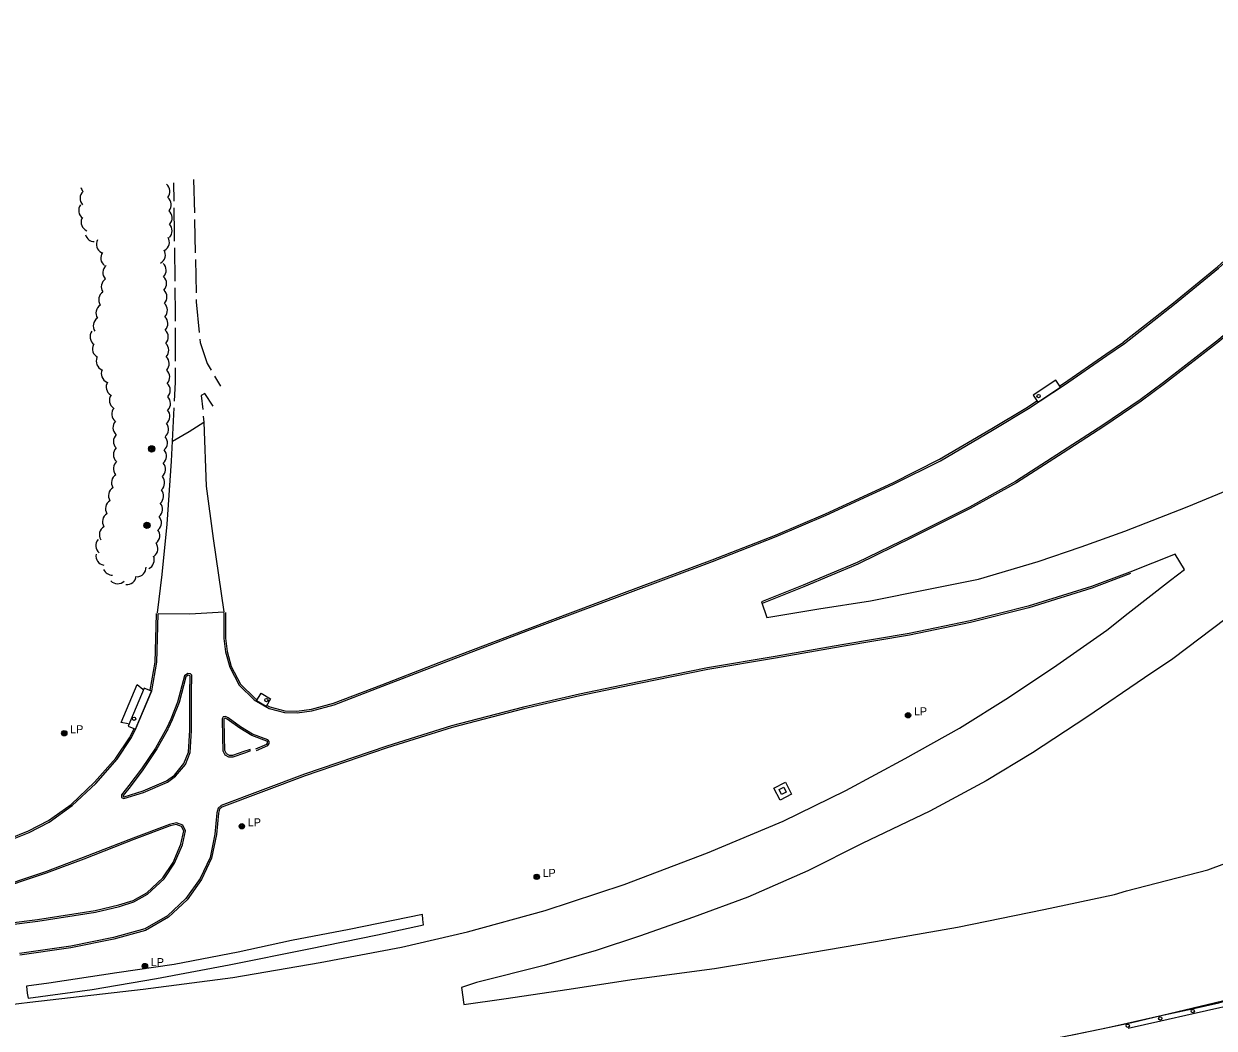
# Model space of a CAD drawing. Extents: x 2402803 to 2427059, y 6985292 to 6997652.
# Drawn here: x 2409299 to 2410013, y 6991448 to 6992050 of the extents above; entities that cross this region are included whole.
import ezdxf

# ---------------------------------------------------------------- set-up
doc = ezdxf.new("R2010")
doc.units = 0
for name, color, linetype in [('p_drainage conc drain', 7, 'Continuous'), ('p_road - paved curb', 7, 'Continuous'), ('p_road bridge end', 7, 'Continuous'), ('p_road conc barrier', 7, 'Continuous'), ('p_road dirt road', 7, 'Continuous'), ('p_structure general', 7, 'Continuous'), ('p_utility manhole', 7, 'Continuous'), ('p_veg woods', 7, 'Continuous')]:
    doc.layers.add(name, color=color, linetype=linetype)

msp = doc.modelspace()

# ---------------------------------------------------------------- linework, layer by layer
at = {"layer": 'p_drainage conc drain'}
for points in [[(2409361.74, 6991629.98), (2409357.63, 6991630.91), (2409367.12, 6991653.53), (2409370.54, 6991650.74)], [(2409538.29, 6991515.73), (2409494.38, 6991506.71), (2409459.75, 6991500.1), (2409427.62, 6991493.1), (2409389.3, 6991485.75), (2409354.89, 6991480.66), (2409314.07, 6991474.54), (2409300.65, 6991472.78), (2409301.15, 6991468.57)], [(2409301.15, 6991468.57), (2409301.68, 6991465.51), (2409340.14, 6991470.81), (2409378.82, 6991477.27), (2409422.35, 6991485.59), (2409470.02, 6991495.06), (2409511.34, 6991503.56), (2409538.96, 6991509.52), (2409538.43, 6991512.62), (2409538.29, 6991515.73)]]:
    msp.add_lwpolyline(points, dxfattribs=at)
msp.add_lwpolyline([(2409749.09, 6991591.35), (2409756, 6991594.95), (2409759.69, 6991587.88), (2409752.78, 6991584.28)], close=True, dxfattribs=at)
at = {"layer": 'p_road - paved curb'}
for points in [[(2409959.33, 6991858.12), (2409989.49, 6991881.68), (2410015.81, 6991903.28), (2410050.31, 6991934.27), (2410078.06, 6991961.92), (2410107.23, 6991994.6), (2410133.68, 6992024.69), (2410156.66, 6992054.68), (2410184.53, 6992094.35), (2410207.42, 6992130.63), (2410230.44, 6992170.39), (2410252.41, 6992212.43), (2410270.9, 6992253.75), (2410286.84, 6992293.96), (2410301.43, 6992336.59), (2410316.22, 6992382.9), (2410327.02, 6992421.55), (2410336.35, 6992455.45), (2410340.55, 6992472.49)], [(2410373.63, 6992472.15), (2410359.12, 6992413.99), (2410348.31, 6992376.6), (2410335.92, 6992336.84), (2410318.41, 6992286.2), (2410299.32, 6992237.8), (2410277.36, 6992190.38), (2410259.49, 6992155.68), (2410231.56, 6992108.32), (2410209.21, 6992072.47), (2410181.09, 6992032.9), (2410153.93, 6991998.27), (2410118.61, 6991957.93), (2410090.15, 6991927.54), (2410051.21, 6991890.67), (2410015.73, 6991860.29), (2409982.85, 6991834.66), (2409968.77, 6991824.37)], [(2410374.6, 6992471.91), (2410360.09, 6992413.73), (2410349.27, 6992376.31), (2410336.87, 6992336.53), (2410319.35, 6992285.85), (2410300.24, 6992237.41), (2410278.26, 6992189.94), (2410260.37, 6992155.2), (2410232.42, 6992107.8), (2410210.04, 6992071.92), (2410181.89, 6992032.3), (2410154.7, 6991997.63), (2410119.35, 6991957.26), (2410090.86, 6991926.83), (2410051.88, 6991889.93), (2410016.36, 6991859.52), (2409983.45, 6991833.86), (2409969.36, 6991823.56)], [(2409958.71, 6991858.91), (2409988.86, 6991882.46), (2410015.16, 6991904.04), (2410049.62, 6991935), (2410077.33, 6991962.61), (2410097.79, 6991985.52)], [(2409959.64, 6991745.55), (2409996.92, 6991760.12), (2410036.15, 6991776.39), (2410072.38, 6991796.41), (2410102.43, 6991816.12), (2410138.2, 6991839.78), (2410171.28, 6991862.09), (2410199.51, 6991880.55), (2410228.05, 6991898.83), (2410262.78, 6991918.62), (2410292.97, 6991934.53), (2410332.92, 6991951.71), (2410332.12, 6991953.33), (2410345.92, 6991958.39), (2410363.53, 6991965.25)], [(2409960.71, 6991529.81), (2410009.47, 6991542.48), (2410053.45, 6991558.8), (2410096.7, 6991577.41), (2410135.79, 6991596.98), (2410156.26, 6991608.22), (2410188.57, 6991627.97), (2410221.53, 6991651.53), (2410249.87, 6991673.26), (2410275.23, 6991695.32), (2410295.88, 6991714.67), (2410323.24, 6991740.62), (2410347.96, 6991767.42), (2410374.52, 6991799.38), (2410394.06, 6991825.68), (2410408.75, 6991847.33), (2410426.96, 6991877.43), (2410444.01, 6991908.91), (2410461.16, 6991944.99), (2410464.35, 6991952.1)], [(2410366.86, 6991925.56), (2410349.01, 6991917.9), (2410319.31, 6991903.81), (2410291.37, 6991889.56), (2410263.2, 6991873.55), (2410231, 6991853.85), (2410196.52, 6991828.47), (2410164.71, 6991804.22), (2410124.43, 6991772.41), (2410089.95, 6991745.52), (2410059.85, 6991722.95), (2410020.33, 6991693.12), (2409988.36, 6991668.97), (2409971.51, 6991657.64)], [(2409419.1, 6991696.8), (2409419.16, 6991681.27), (2409420.19, 6991673.25), (2409422.67, 6991663.99), (2409428.25, 6991653.17), (2409437.4, 6991644.43), (2409446.23, 6991639.22), (2409455.51, 6991636.83), (2409463.05, 6991636.53), (2409471.96, 6991637.74), (2409485.3, 6991641.38), (2409514.29, 6991652.56), (2409548.66, 6991665.87), (2409601.5, 6991685.93), (2409658.28, 6991707.2), (2409712.33, 6991727.42), (2409750.41, 6991742.29), (2409780.54, 6991755.06), (2409820.84, 6991773.64), (2409848.97, 6991787.79), (2409880.25, 6991806.19), (2409901.78, 6991819.01), (2409923.47, 6991833.31), (2409948.86, 6991850.85), (2409959.33, 6991858.12)], [(2409920.73, 6991832.7), (2409922.91, 6991834.14), (2409948.29, 6991851.67), (2409958.76, 6991858.94)], [(2409445.13, 6991641.03), (2409446.62, 6991640.15), (2409455.66, 6991637.82), (2409463, 6991637.53), (2409471.76, 6991638.72), (2409484.99, 6991642.33), (2409513.93, 6991653.49), (2409548.3, 6991666.8), (2409601.15, 6991686.87), (2409657.93, 6991708.14), (2409711.97, 6991728.35), (2409750.03, 6991743.22), (2409780.14, 6991755.97), (2409820.41, 6991774.54), (2409848.49, 6991788.67), (2409879.74, 6991807.05), (2409901.25, 6991819.86), (2409906.93, 6991823.61)], [(2409968.77, 6991824.37), (2409946.46, 6991809.14), (2409922.14, 6991793.42), (2409894.06, 6991775.37), (2409866.39, 6991759.91), (2409831.62, 6991742.58), (2409799.12, 6991726.71), (2409766.66, 6991713.17), (2409741.6, 6991703.14)], [(2409969.33, 6991823.54), (2409947.01, 6991808.31), (2409922.68, 6991792.58), (2409894.57, 6991774.51), (2409866.86, 6991759.03), (2409832.06, 6991741.68), (2409799.53, 6991725.8), (2409767.04, 6991712.24), (2409741.97, 6991702.21)], [(2409379.28, 6991696.56), (2409382.16, 6991719.54), (2409385.17, 6991749.73), (2409387.74, 6991787.51), (2409388.37, 6991799.51), (2409398.35, 6991805.38), (2409407.19, 6991810.89), (2409408.61, 6991772.55), (2409412.77, 6991741.13), (2409419.04, 6991697.07)], [(2409741.6, 6991703.14), (2409744.77, 6991693.8), (2409776.03, 6991698.9), (2409807.14, 6991703.79), (2409841.89, 6991710.83), (2409871.86, 6991716.72), (2409907.57, 6991727.35), (2409933.49, 6991736.11), (2409959.64, 6991745.55)], [(2409961.55, 6991696.28), (2409987, 6991716.11), (2409995.41, 6991722.65), (2409989.84, 6991731.83), (2409962.67, 6991721.05)], [(2409962.67, 6991721.05), (2409939.59, 6991712.38), (2409901.7, 6991700.57), (2409866.81, 6991691.75), (2409830.22, 6991684.16), (2409789.88, 6991677.4), (2409749.84, 6991670.47), (2409709.19, 6991663.63), (2409667.98, 6991655.15), (2409632.42, 6991647.71), (2409598.8, 6991640.05), (2409555.74, 6991628.76), (2409516.87, 6991616.57), (2409467.59, 6991599.82), (2409417.47, 6991580.96), (2409415.72, 6991579.47), (2409414.95, 6991576.57), (2409413.79, 6991563.76), (2409410.87, 6991549.83), (2409404.85, 6991537.18), (2409396.38, 6991525.19), (2409385.29, 6991514.9), (2409371.7, 6991507.09), (2409352.94, 6991501.81), (2409327.26, 6991496.71), (2409296.57, 6991492.31)], [(2409963.02, 6991720.11), (2409939.91, 6991711.43), (2409901.97, 6991699.61), (2409867.03, 6991690.78), (2409830.4, 6991683.18), (2409790.05, 6991676.41), (2409750.01, 6991669.48), (2409709.37, 6991662.65), (2409668.18, 6991654.17), (2409632.63, 6991646.73), (2409599.04, 6991639.08), (2409556.02, 6991627.8), (2409517.18, 6991615.62), (2409467.93, 6991598.88), (2409417.99, 6991580.09), (2409416.61, 6991578.91), (2409415.94, 6991576.4), (2409414.78, 6991563.61), (2409411.82, 6991549.51), (2409405.72, 6991536.67), (2409397.14, 6991524.53), (2409385.89, 6991514.09), (2409372.09, 6991506.16), (2409353.17, 6991500.84), (2409327.43, 6991495.72), (2409296.7, 6991491.32)], [(2409262.85, 6991458.41), (2409302.83, 6991463.07), (2409370.72, 6991470.84), (2409424.45, 6991477.93), (2409476.98, 6991486.94), (2409525.76, 6991496.2), (2409565.31, 6991505.28), (2409611.93, 6991518.18), (2409659.31, 6991533.63), (2409709.36, 6991552.59), (2409754.63, 6991571.68), (2409792.26, 6991590), (2409827.83, 6991609.31), (2409860.35, 6991627.42), (2409889.74, 6991645.71), (2409918.76, 6991665.21), (2409948.8, 6991686.12), (2409961.55, 6991696.28)], [(2409278.09, 6991555.27), (2409302.41, 6991564.95), (2409314.4, 6991571.12), (2409328.2, 6991580.96), (2409342.28, 6991594.32), (2409355.2, 6991608.88), (2409363.42, 6991621.19), (2409365.96, 6991626.21), (2409375.97, 6991649.84), (2409379, 6991666.94), (2409379.48, 6991688.37), (2409379.66, 6991696.08)], [(2409375, 6991650.11), (2409375.01, 6991650.13), (2409378, 6991667.04), (2409378.48, 6991688.39), (2409378.66, 6991696.1)], [(2409379.66, 6991696.08), (2409398.73, 6991696.05), (2409419.04, 6991697.07)], [(2409420.1, 6991696.8), (2409420.16, 6991681.34), (2409421.17, 6991673.44), (2409423.61, 6991664.35), (2409429.06, 6991653.78), (2409438.01, 6991645.23), (2409439.06, 6991644.61)], [(2409399.8, 6991626.1), (2409399.73, 6991648.51), (2409399.87, 6991659.11), (2409399.03, 6991659.97), (2409397.55, 6991660.29), (2409395.55, 6991658.82), (2409391.32, 6991643.07), (2409387.23, 6991632.81), (2409384.87, 6991627.58)], [(2409398.8, 6991626.1), (2409398.73, 6991648.52), (2409398.86, 6991658.71), (2409398.52, 6991659.06), (2409397.78, 6991659.22), (2409396.42, 6991658.22), (2409392.27, 6991642.75), (2409388.15, 6991632.42), (2409385.78, 6991627.17)], [(2409971.51, 6991657.64), (2409936.91, 6991633.92), (2409904.27, 6991612.55), (2409876.53, 6991595.88), (2409842.62, 6991577.72), (2409801.99, 6991558.25), (2409769.44, 6991541.79), (2409733.4, 6991526.02), (2409700.96, 6991513.99), (2409668.51, 6991502.6), (2409642.47, 6991494.09), (2409611.21, 6991485.07), (2409570.6, 6991474.85), (2409561.77, 6991472), (2409563.01, 6991461.81), (2409587.05, 6991465.21), (2409626.35, 6991470.89), (2409663.81, 6991476.62), (2409713.52, 6991483.23), (2409761.78, 6991491.37), (2409810.11, 6991499.58), (2409859.23, 6991508.01), (2409910.97, 6991518.71), (2409953.37, 6991527.78), (2409960.71, 6991529.81)], [(2409438.67, 6991614.02), (2409445.52, 6991617.05), (2409446.32, 6991618.18), (2409446.29, 6991619.48), (2409445.58, 6991620.4), (2409436.4, 6991623.88), (2409429.19, 6991628.21), (2409421.68, 6991633.58), (2409420.11, 6991634.35), (2409418.68, 6991634.16), (2409418.11, 6991633.07), (2409418.36, 6991622.02)], [(2409438.27, 6991614.93), (2409444.86, 6991617.85), (2409445.31, 6991618.49), (2409445.3, 6991619.13), (2409444.96, 6991619.57), (2409435.96, 6991622.98), (2409428.64, 6991627.37), (2409421.17, 6991632.72), (2409419.94, 6991633.32), (2409419.33, 6991633.24), (2409419.12, 6991632.83), (2409419.36, 6991622.04)], [(2409278.09, 6991556.34), (2409302, 6991565.86), (2409313.88, 6991571.98), (2409327.56, 6991581.73), (2409341.56, 6991595.02), (2409354.41, 6991609.49), (2409362.55, 6991621.7), (2409365.05, 6991626.63), (2409365.15, 6991626.86)], [(2409384.87, 6991627.58), (2409378.14, 6991615.45), (2409369.78, 6991603.11), (2409362.12, 6991592.94), (2409357.69, 6991587.41), (2409357.72, 6991585.93), (2409359.18, 6991585.26), (2409371.01, 6991588.85), (2409385.25, 6991594.99), (2409390.21, 6991598.55), (2409396.07, 6991605.66), (2409398.88, 6991612.83), (2409399.8, 6991626.1)], [(2409385.74, 6991627.09), (2409378.99, 6991614.93), (2409370.59, 6991602.53), (2409362.91, 6991592.33), (2409358.7, 6991587.07), (2409358.71, 6991586.58), (2409359.25, 6991586.33), (2409370.67, 6991589.79), (2409384.75, 6991595.87), (2409389.52, 6991599.29), (2409395.2, 6991606.17), (2409397.89, 6991613.05), (2409398.8, 6991626.17)], [(2409418.36, 6991622.02), (2409418.61, 6991613.91), (2409419.81, 6991611.43), (2409422, 6991610.2), (2409424.7, 6991610.15), (2409431.69, 6991612.62), (2409435.39, 6991613.93)], [(2409419.36, 6991622.05), (2409419.6, 6991614.15), (2409420.57, 6991612.15), (2409422.27, 6991611.2), (2409424.54, 6991611.15), (2409431.36, 6991613.56), (2409435.06, 6991614.87)], [(2409256.55, 6991506.32), (2409307.38, 6991512.73), (2409341.98, 6991518), (2409356.19, 6991521.39), (2409364.64, 6991524.12), (2409372.83, 6991528.75), (2409382.62, 6991537.76), (2409388.68, 6991546.92), (2409393.37, 6991557.84), (2409395.06, 6991565.76), (2409393.81, 6991568.55), (2409390.62, 6991569.7), (2409386.86, 6991568.79), (2409365.08, 6991560.59), (2409335.12, 6991548.96), (2409312.49, 6991540.39), (2409278.35, 6991529.02)], [(2409256.68, 6991505.33), (2409307.52, 6991511.74), (2409342.17, 6991517.02), (2409356.46, 6991520.43), (2409365.04, 6991523.2), (2409373.42, 6991527.94), (2409383.39, 6991537.11), (2409389.56, 6991546.44), (2409394.33, 6991557.54), (2409396.11, 6991565.87), (2409394.55, 6991569.35), (2409390.68, 6991570.74), (2409386.57, 6991569.75), (2409364.72, 6991561.52), (2409334.76, 6991549.89), (2409312.15, 6991541.33), (2409278.03, 6991529.97)], [(2409963.83, 6991450.86), (2410027.36, 6991466.17), (2410085.28, 6991480.54), (2410141.05, 6991494.82), (2410200.85, 6991511.61), (2410253.26, 6991527.36), (2410292.03, 6991539.4)], [(2408730.7, 6991342.76), (2408805.07, 6991342.79), (2408890.72, 6991343.83), (2408950.8, 6991344.83), (2409027.97, 6991345.19), (2409085.23, 6991347.19), (2409156.3, 6991350.08), (2409224.77, 6991354.18), (2409289.35, 6991358.23), (2409358.28, 6991362.99), (2409429.4, 6991369.51), (2409511.52, 6991378.01), (2409586.6, 6991386.54), (2409644.27, 6991394.92), (2409727.09, 6991406.84), (2409804.55, 6991419.68), (2409929.16, 6991443.66), (2409963.83, 6991450.86)]]:
    msp.add_lwpolyline(points, dxfattribs=at)
at = {"layer": 'p_road bridge end'}
for points in [[(2409907.4, 6991822.83), (2409921.07, 6991831.84), (2409918.22, 6991836.16), (2409904.55, 6991827.15)], [(2409366.12, 6991626.83), (2409375.71, 6991649.5), (2409371.31, 6991651.36), (2409361.72, 6991628.69)], [(2409444.5, 6991640.35), (2409438.79, 6991643.72), (2409441.5, 6991648.31), (2409447.21, 6991644.94)], [(2409752.17, 6991590.55), (2409755.06, 6991591.99), (2409756.55, 6991589), (2409753.66, 6991587.56)]]:
    msp.add_lwpolyline(points, close=True, dxfattribs=at)
at = {"layer": 'p_road conc barrier'}
for p, q in [((2409980.51, 6991454.83), (2410000.02, 6991459.2)), ((2409947.66, 6991447.62), (2409961.01, 6991450.46)), ((2409961, 6991450.46), (2409980.51, 6991454.83)), ((2409961.65, 6991447.53), (2409981.17, 6991451.9)), ((2409981.17, 6991451.9), (2410000.68, 6991456.27)), ((2409928.09, 6991443.47), (2409947.66, 6991447.62))]:
    msp.add_line(p, q, dxfattribs=at)
for points in [[(2410000.02, 6991459.2), (2410015.95, 6991462.77), (2410019.45, 6991463.64)], [(2410000.68, 6991456.27), (2410016.64, 6991459.85), (2410020.17, 6991460.73)]]:
    msp.add_lwpolyline(points, dxfattribs=at)
for centre in [(2410000.35, 6991457.74), (2409961.33, 6991448.99), (2409980.84, 6991453.37)]:
    msp.add_circle(centre, 1, dxfattribs=at)
at = {"layer": 'p_road dirt road'}
for p, q in [((2409389.33, 6991943.46), (2409389.22, 6991954.46)), ((2409400.85, 6991956.45), (2409401.47, 6991936.46)), ((2409389.9, 6991895.46), (2409389.65, 6991915.46)), ((2409402.05, 6991908.47), (2409402.43, 6991888.47)), ((2409390.1, 6991847.46), (2409390.14, 6991867.46)), ((2409413.59, 6991838.54), (2409417.05, 6991832.54)), ((2409388.37, 6991799.51), (2409389.34, 6991819.48)), ((2409406.82, 6991814.57), (2409407.19, 6991810.89))]:
    msp.add_line(p, q, dxfattribs=at)
for points in [[(2409389.59, 6991919.46), (2409389.54, 6991923.71), (2409389.38, 6991939.46)], [(2409401.6, 6991932.46), (2409401.61, 6991932.1), (2409401.98, 6991912.47)], [(2409390.14, 6991871.46), (2409390.15, 6991876.32), (2409389.96, 6991891.46)], [(2409402.5, 6991884.47), (2409402.53, 6991883.05), (2409404.29, 6991864.56)], [(2409404.67, 6991860.58), (2409404.86, 6991858.63), (2409409.2, 6991846.16), (2409411.6, 6991841.99)], [(2409389.53, 6991823.48), (2409390.08, 6991834.85), (2409390.09, 6991843.46)], [(2409412.71, 6991820.44), (2409407.71, 6991828.11), (2409405.6, 6991826.87), (2409406.43, 6991818.55)]]:
    msp.add_lwpolyline(points, dxfattribs=at)
at = {"layer": 'p_structure general'}
for centre in [(2409907.91, 6991826.56), (2409444.7, 6991644.23), (2409365.24, 6991633.03)]:
    msp.add_circle(centre, 1, dxfattribs=at)
at = {"layer": 'p_utility manhole'}
for centre, radius in [((2409375.82, 6991794.89), 1.9), ((2409375.82, 6991794.89), 1.44), ((2409375.82, 6991794.89), 0.973), ((2409375.82, 6991794.89), 0.539), ((2409375.82, 6991794.89), 0.192), ((2409372.98, 6991749.04), 1.9), ((2409372.98, 6991749.04), 1.44), ((2409372.98, 6991749.04), 0.973), ((2409372.98, 6991749.04), 0.539), ((2409372.98, 6991749.04), 0.192), ((2409829.57, 6991635.13), 1.6), ((2409829.57, 6991635.13), 1.3), ((2409829.57, 6991635.13), 1), ((2409829.57, 6991635.13), 0.539), ((2409829.57, 6991635.13), 0.192), ((2409323.41, 6991624.39), 1.6), ((2409323.41, 6991624.39), 1.3), ((2409323.41, 6991624.39), 1), ((2409323.41, 6991624.39), 0.539), ((2409323.41, 6991624.39), 0.192), ((2409429.93, 6991568.56), 1.6), ((2409429.93, 6991568.56), 1.3), ((2409429.93, 6991568.56), 1), ((2409429.93, 6991568.56), 0.539), ((2409429.93, 6991568.56), 0.192), ((2409606.8, 6991538.25), 1.6), ((2409606.8, 6991538.25), 1.3), ((2409606.8, 6991538.25), 1), ((2409606.8, 6991538.25), 0.539), ((2409606.8, 6991538.25), 0.192), ((2409371.77, 6991484.74), 1.6), ((2409371.77, 6991484.74), 1.3), ((2409371.77, 6991484.74), 1), ((2409371.77, 6991484.74), 0.539), ((2409371.77, 6991484.74), 0.192)]:
    msp.add_circle(centre, radius, dxfattribs=at)
at = {"layer": 'p_veg woods'}
for centre, start, end in [((2409338.77, 6991953.14), 195.54087, 223.0871), ((2409381.14, 6991949.18), 320.36827, 50.36827), ((2409338.51, 6991945.14), 133.0871, 223.0871), ((2409381.89, 6991941.22), 320.36827, 50.36827), ((2409337.69, 6991937.92), 144.87738, 234.87738), ((2409382.49, 6991933.36), 318.65108, 48.65108), ((2409339.1, 6991930.92), 157.18235, 247.18235), ((2409382.45, 6991925.62), 314.89373, 44.89373), ((2409341.53, 6991924.79), 196.86874, 267.94237), ((2409380.79, 6991918.82), 300.36217, 30.36217), ((2409348.4, 6991917.59), 152.24561, 242.24561), ((2409350.94, 6991909.35), 143.57778, 233.57778), ((2409378.42, 6991911.23), 299.75629, 29.75629), ((2409352.16, 6991900.54), 131.11926, 221.11926), ((2409378.9, 6991902.01), 316.15007, 46.15007), ((2409351.27, 6991892.07), 123.55392, 213.55392), ((2409379.11, 6991893.99), 316.39082, 46.39082), ((2409349.69, 6991884.22), 123.41026, 213.41026), ((2409379.36, 6991885.98), 316.68288, 46.68288), ((2409348.08, 6991876.36), 123.0998, 213.0998), ((2409379.62, 6991877.97), 316.85707, 46.85707), ((2409346.41, 6991868.57), 123.53829, 213.53829), ((2409379.89, 6991869.97), 316.94291, 46.94291), ((2409344.52, 6991862.13), 144.67444, 234.67444), ((2409380.16, 6991861.97), 316.94291, 46.94291), ((2409345.96, 6991854.87), 153.10807, 243.10807), ((2409380.43, 6991853.97), 316.95376, 46.95376), ((2409380.7, 6991845.98), 316.95376, 46.95376), ((2409348.22, 6991847.45), 156.66845, 246.66845), ((2409351.28, 6991839.96), 155.43979, 245.43979), ((2409381.02, 6991837.95), 317.39853, 47.39853), ((2409354.19, 6991831.99), 148.50179, 238.50179), ((2409381.35, 6991829.96), 317.39853, 47.39853), ((2409356.11, 6991824), 145.41927, 235.41927), ((2409381.49, 6991822.08), 315.77192, 45.77192), ((2409357.58, 6991815.76), 140.24783, 230.24783), ((2409381.09, 6991814.37), 311.65887, 41.65887), ((2409358.25, 6991807.59), 137.33989, 227.33989), ((2409380.34, 6991806.56), 309.49731, 39.49731), ((2409358.53, 6991799.41), 134.71916, 224.71916), ((2409379.61, 6991798.57), 309.81489, 39.81489), ((2409358.5, 6991791.43), 134.98894, 224.98894), ((2409379.09, 6991790.51), 310.96179, 40.96179), ((2409358.54, 6991782.98), 128.73767, 218.73767), ((2409378.53, 6991782.53), 310.96179, 40.96179), ((2409357.35, 6991774.62), 122.17794, 212.17794), ((2409355.56, 6991766.8), 121.93895, 211.93895), ((2409377.96, 6991774.55), 310.94749, 40.94749), ((2409377.36, 6991766.59), 310.66729, 40.66729), ((2409353.75, 6991759.01), 121.91153, 211.91153), ((2409376.69, 6991758.65), 310.25556, 40.25556), ((2409351.94, 6991751.21), 121.91153, 211.91153), ((2409376.01, 6991750.69), 310.12367, 40.12367), ((2409350.13, 6991743.42), 121.91527, 211.91527), ((2409375.06, 6991742.9), 307.83815, 37.83815), ((2409347.95, 6991736.83), 139.22289, 229.22289), ((2409373.91, 6991735.06), 306.84789, 36.84789), ((2409348.01, 6991730.72), 170.22878, 260.22878), ((2409371.73, 6991728.26), 294.61318, 24.61318), ((2409352.16, 6991724.83), 202.88983, 271.89104), ((2409366.79, 6991723.77), 272.73246, 2.73246), ((2409355.39, 6991719.69), 224.01475, 314.01475), ((2409360.99, 6991719.25), 263.1592, 353.1592)]:
    msp.add_arc(centre, 5.65, start, end, dxfattribs=at)

# ---------------------------------------------------------------- texts
at = {"layer": 'p_utility manhole'}
for p in [(2409829.57, 6991635.13), (2409323.41, 6991624.39), (2409429.93, 6991568.56), (2409606.8, 6991538.25), (2409371.77, 6991484.74)]:
    msp.add_text('  LP', height=4.8, dxfattribs=at).set_placement(p)

doc.saveas('drawing.dxf')
